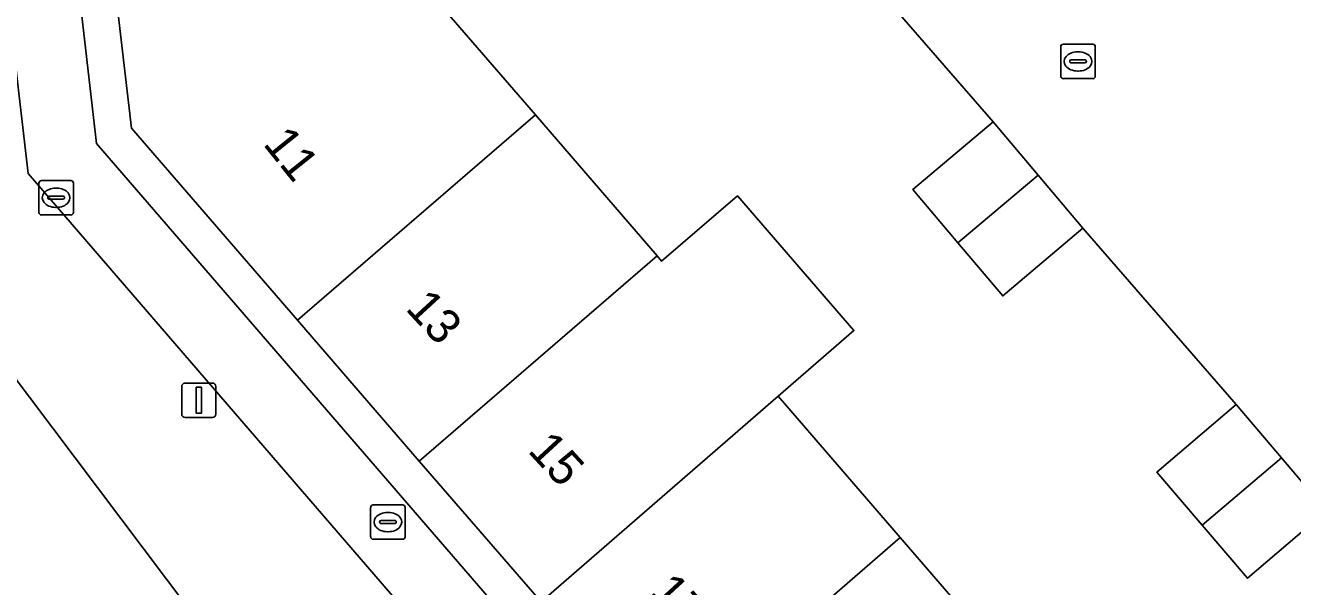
# Model space of a CAD drawing. Extents: x 160377 to 161131, y 383938 to 384853.
# Drawn here: x 160560.31 to 160597.06, y 384684.49 to 384700.77 of the extents above; entities that cross this region are included whole.
import ezdxf

# ---------------------------------------------------------------- set-up
doc = ezdxf.new("R2010")
doc.units = 0
for name, color, linetype in [('IMGEO_Brandkraan', 7, 'Continuous'), ('IMGEO_Erf', 7, 'Continuous'), ('IMGEO_Groenvoorziening', 7, 'Continuous'), ('IMGEO_Kolk', 7, 'Continuous'), ('IMGEO_Lichtmast', 7, 'Continuous'), ('IMGEO_Pand', 7, 'Continuous'), ('IMGEO_Pand_nummerreeks', 7, 'Continuous'), ('IMGEO_Rijbaan_lokaal_open', 7, 'Continuous'), ('IMGEO_Voetgangersgebied_open', 7, 'Continuous')]:
    doc.layers.add(name, color=color, linetype=linetype)

msp = doc.modelspace()

# ---------------------------------------------------------------- linework, layer by layer
at = {"layer": 'IMGEO_Brandkraan'}
for p, q in [((160570.4, 384686.863), (160571.252, 384686.863)), ((160570.325, 384685.937), (160570.325, 384686.789)), ((160570.813, 384686.643), (160570.838, 384686.643)), ((160571.326, 384686.789), (160571.326, 384685.937)), ((160570.584, 384686.357), (160570.584, 384686.369)), ((160571.022, 384686.32), (160570.624, 384686.32)), ((160570.627, 384686.406), (160571.025, 384686.406)), ((160571.068, 384686.369), (160571.068, 384686.357)), ((160571.252, 384685.863), (160570.4, 384685.863)), ((160570.836, 384686.083), (160570.811, 384686.083))]:
    msp.add_line(p, q, dxfattribs=at)
for points in [[(160570.4, 384686.863), (160571.252, 384686.863)], [(160570.325, 384685.937), (160570.325, 384686.789)], [(160571.326, 384686.789), (160571.326, 384685.937)], [(160571.252, 384685.863), (160570.4, 384685.863)]]:
    msp.add_lwpolyline(points, dxfattribs=at)
for centre, radius, start, end in [((160570.402, 384686.787), 0.0765, 91.552, 178.448), ((160570.402, 384686.787), 0.0765, 91.552, 178.448), ((160571.25, 384686.787), 0.0765, 1.552, 88.448), ((160571.25, 384686.787), 0.0765, 1.552, 88.448), ((160570.624, 384686.366), 0.0403, 85.8775, 175.7526), ((160570.621, 384686.356), 0.0366, 178.938, 274.7102), ((160571.025, 384686.363), 0.043, 264.8664, 352.4533), ((160571.029, 384686.368), 0.0386, 1.7309, 96.639), ((160570.402, 384685.939), 0.0765, 181.552, 268.448), ((160570.402, 384685.939), 0.0765, 181.552, 268.448), ((160571.25, 384685.939), 0.0765, 271.552, 358.448), ((160571.25, 384685.939), 0.0765, 271.552, 358.448)]:
    msp.add_arc(centre, radius, start, end, dxfattribs=at)
for centre, major_axis, ratio, start_param, end_param in [((160570.812, 384686.363), (-0.387, 0.002), 0.722429, 4.712389, 7.853982), ((160570.837, 384686.363), (-0.39, 0.002), 0.717154, 1.570796, 4.712389)]:
    msp.add_ellipse(centre, major_axis=major_axis, ratio=ratio, start_param=start_param, end_param=end_param, dxfattribs=at)
at = {"layer": 'IMGEO_Erf'}
msp.add_lwpolyline([(160578.409, 384731.972), (160578.278, 384732.985), (160558.529, 384730.702), (160562.379, 384697.339), (160588.75, 384666.794), (160589.574, 384667.505), (160585.888, 384671.766), (160582.367, 384675.837), (160578.806, 384679.955), (160575.265, 384684.05), (160571.733, 384688.134), (160568.199, 384692.221), (160563.389, 384697.783), (160562.81, 384702.752), (160562.19, 384708.08), (160561.559, 384713.503), (160560.94, 384718.825), (160560.315, 384724.192), (160559.661, 384729.813), (160568.738, 384730.872)], close=True, dxfattribs=at)
for points in [[(160598.046, 384686.689), (160595.749, 384684.733), (160594.436, 384686.274), (160593.124, 384687.815), (160595.421, 384689.771), (160590.98, 384694.885), (160588.654, 384692.923), (160587.352, 384694.466), (160586.05, 384696.01), (160588.376, 384697.972), (160583.919, 384703.106)], [(160572.155, 384701.587), (160575.1, 384698.175), (160578.63, 384694.085), (160578.763, 384693.93), (160580.96, 384695.827), (160584.337, 384691.916), (160582.14, 384690.019), (160585.684, 384685.913), (160589.229, 384681.806), (160591.404, 384683.683), (160594.931, 384679.597), (160592.756, 384677.72), (160596.45, 384673.441), (160601.611, 384677.926)]]:
    msp.add_lwpolyline(points, dxfattribs=at)
at = {"layer": 'IMGEO_Groenvoorziening'}
for points in [[(160557.616, 384707.68), (160553.827, 384709.767), (160550.857, 384704.721), (160549.861, 384704.03), (160584.207, 384658.391), (160596.343, 384642.27), (160596.599, 384643.678)], [(160588.127, 384664.318), (160579.65, 384674.149), (160560.394, 384696.477), (160559.369, 384705.242)]]:
    msp.add_lwpolyline(points, dxfattribs=at)
at = {"layer": 'IMGEO_Kolk'}
for p, q in [((160590.336, 384699.297), (160590.336, 384700.149)), ((160590.411, 384700.223), (160591.263, 384700.223)), ((160591.337, 384700.149), (160591.337, 384699.297)), ((160590.595, 384699.717), (160590.595, 384699.729)), ((160590.638, 384699.766), (160591.036, 384699.766)), ((160590.824, 384700.003), (160590.849, 384700.003)), ((160591.079, 384699.729), (160591.079, 384699.717)), ((160591.033, 384699.68), (160590.635, 384699.68)), ((160590.847, 384699.443), (160590.822, 384699.443)), ((160591.263, 384699.223), (160590.411, 384699.223)), ((160560.704, 384695.343), (160560.704, 384696.195)), ((160560.779, 384696.269), (160561.631, 384696.269)), ((160561.192, 384696.049), (160561.217, 384696.049)), ((160561.705, 384696.195), (160561.705, 384695.343)), ((160560.963, 384695.763), (160560.963, 384695.775)), ((160561.401, 384695.726), (160561.003, 384695.726)), ((160561.006, 384695.812), (160561.404, 384695.812)), ((160561.447, 384695.775), (160561.447, 384695.763)), ((160561.215, 384695.489), (160561.19, 384695.489)), ((160561.631, 384695.269), (160560.779, 384695.269))]:
    msp.add_line(p, q, dxfattribs=at)
for points in [[(160590.336, 384699.297), (160590.336, 384700.149)], [(160590.411, 384700.223), (160591.263, 384700.223)], [(160591.337, 384700.149), (160591.337, 384699.297)], [(160591.263, 384699.223), (160590.411, 384699.223)], [(160560.704, 384695.343), (160560.704, 384696.195)], [(160560.779, 384696.269), (160561.631, 384696.269)], [(160561.705, 384696.195), (160561.705, 384695.343)], [(160561.631, 384695.269), (160560.779, 384695.269)]]:
    msp.add_lwpolyline(points, dxfattribs=at)
for centre, radius, start, end in [((160590.413, 384700.147), 0.0765, 91.552, 178.448), ((160590.413, 384700.147), 0.0765, 91.552, 178.448), ((160591.261, 384700.147), 0.0765, 1.552, 88.448), ((160591.261, 384700.147), 0.0765, 1.552, 88.448), ((160590.635, 384699.726), 0.0403, 85.8775, 175.7526), ((160590.632, 384699.716), 0.0366, 178.938, 274.7102), ((160591.036, 384699.723), 0.043, 264.8664, 352.4533), ((160591.04, 384699.728), 0.0386, 1.7309, 96.639), ((160590.413, 384699.299), 0.0765, 181.552, 268.448), ((160590.413, 384699.299), 0.0765, 181.552, 268.448), ((160591.261, 384699.299), 0.0765, 271.552, 358.448), ((160591.261, 384699.299), 0.0765, 271.552, 358.448), ((160560.781, 384696.193), 0.0765, 91.552, 178.448), ((160560.781, 384696.193), 0.0765, 91.552, 178.448), ((160561.629, 384696.193), 0.0765, 1.552, 88.448), ((160561.629, 384696.193), 0.0765, 1.552, 88.448), ((160561.003, 384695.772), 0.0403, 85.8775, 175.7526), ((160561, 384695.762), 0.0366, 178.938, 274.7102), ((160561.404, 384695.769), 0.043, 264.8664, 352.4533), ((160561.408, 384695.774), 0.0386, 1.7309, 96.639), ((160560.781, 384695.345), 0.0765, 181.552, 268.448), ((160560.781, 384695.345), 0.0765, 181.552, 268.448), ((160561.629, 384695.345), 0.0765, 271.552, 358.448), ((160561.629, 384695.345), 0.0765, 271.552, 358.448)]:
    msp.add_arc(centre, radius, start, end, dxfattribs=at)
for centre, major_axis, ratio, start_param, end_param in [((160590.823, 384699.723), (-0.387, 0.002), 0.722429, 4.712389, 7.853982), ((160590.848, 384699.723), (-0.39, 0.002), 0.717154, 1.570796, 4.712389), ((160561.191, 384695.769), (-0.387, 0.002), 0.722429, 4.712389, 7.853982), ((160561.216, 384695.769), (-0.39, 0.002), 0.717154, 1.570796, 4.712389)]:
    msp.add_ellipse(centre, major_axis=major_axis, ratio=ratio, start_param=start_param, end_param=end_param, dxfattribs=at)
at = {"layer": 'IMGEO_Lichtmast'}
for p, q in [((160564.845, 384689.496), (160564.845, 384690.296)), ((160564.845, 384690.296), (160564.845, 384689.496)), ((160564.945, 384690.396), (160565.735, 384690.396)), ((160565.735, 384690.396), (160564.945, 384690.396)), ((160565.835, 384690.296), (160565.835, 384689.496)), ((160565.835, 384689.496), (160565.835, 384690.296)), ((160565.735, 384689.396), (160564.945, 384689.396)), ((160564.945, 384689.396), (160565.735, 384689.396))]:
    msp.add_line(p, q, dxfattribs=at)
msp.add_lwpolyline([(160565.265, 384690.271), (160565.415, 384690.271), (160565.415, 384689.521), (160565.265, 384689.521), (160565.265, 384690.271)], dxfattribs=at)
for centre, start, end in [((160564.945, 384690.296), 90, 180), ((160564.945, 384690.296), 90, 180), ((160565.735, 384690.296), 0, 90), ((160565.735, 384690.296), 360, 90), ((160564.945, 384689.496), 180, 270), ((160564.945, 384689.496), 180, 270), ((160565.735, 384689.496), 270, 0), ((160565.735, 384689.496), 270, 0)]:
    msp.add_arc(centre, 0.1, start, end, dxfattribs=at)
at = {"layer": 'IMGEO_Pand'}
for points in [[(160562.81, 384702.752), (160563.389, 384697.783), (160568.199, 384692.221), (160575.1, 384698.175), (160572.155, 384701.587), (160571.896, 384703.803)], [(160568.199, 384692.221), (160571.733, 384688.134), (160578.63, 384694.085), (160575.1, 384698.175)], [(160589.678, 384696.428), (160588.376, 384697.972), (160586.05, 384696.01), (160587.352, 384694.466)], [(160587.352, 384694.466), (160588.654, 384692.923), (160590.98, 384694.885), (160589.678, 384696.428)], [(160582.14, 384690.019), (160584.337, 384691.916), (160580.96, 384695.827), (160578.763, 384693.93), (160578.63, 384694.085), (160571.733, 384688.134), (160575.265, 384684.05)], [(160585.684, 384685.913), (160582.14, 384690.019), (160575.265, 384684.05), (160578.806, 384679.955)], [(160596.733, 384688.23), (160595.421, 384689.771), (160593.124, 384687.815), (160594.436, 384686.274)], [(160594.436, 384686.274), (160595.749, 384684.733), (160598.046, 384686.689), (160596.733, 384688.23)], [(160578.806, 384679.955), (160582.367, 384675.837), (160589.229, 384681.806), (160585.684, 384685.913)]]:
    msp.add_lwpolyline(points, close=True, dxfattribs=at)
at = {"layer": 'IMGEO_Rijbaan_lokaal_open'}
msp.add_lwpolyline([(160583.919, 384703.106), (160588.376, 384697.972), (160589.678, 384696.428), (160590.98, 384694.885), (160595.421, 384689.771), (160596.733, 384688.23), (160598.046, 384686.689), (160602.607, 384681.449), (160603.929, 384679.885), (160604.933, 384678.705), (160606.247, 384677.148), (160610.877, 384671.825), (160612.194, 384670.292), (160613.511, 384668.758), (160617.582, 384664.019), (160616.605, 384663.183), (160618.983, 384661.638), (160620.745, 384660.478), (160623.71, 384658.49)], dxfattribs=at)
at = {"layer": 'IMGEO_Voetgangersgebied_open'}
for points in [[(160654.122, 384614.166), (160660.697, 384609.614), (160660.794, 384609.697), (160661.342, 384609.029), (160662.712, 384607.424), (160664.192, 384608.65), (160662.571, 384610.61), (160662.353, 384610.853), (160656.309, 384614.884), (160654.648, 384616.35), (160602.352, 384651.039), (160589.774, 384665.608), (160588.75, 384666.794), (160562.379, 384697.339), (160558.529, 384730.702)], [(160604.773, 384631.072), (160604.303, 384631.697), (160599.161, 384638.527), (160596.343, 384642.27), (160584.207, 384658.391), (160549.861, 384704.03), (160544.079, 384711.713)], [(160559.369, 384705.242), (160560.394, 384696.477), (160579.65, 384674.149), (160588.127, 384664.318), (160601.036, 384649.348), (160616.046, 384639.404)]]:
    msp.add_lwpolyline(points, dxfattribs=at)

# ---------------------------------------------------------------- texts
at = {"layer": 'IMGEO_Pand_nummerreeks'}
for s, rotation, p in [('11', 308.7616, (160567.181, 384697.324)), ('13', 312.6435, (160571.307, 384692.537)), ('15', 312.645, (160574.853, 384688.416)), ('17', 312.6435, (160578.39, 384684.305))]:
    msp.add_text(s, height=1, rotation=rotation, dxfattribs=at).set_placement(p)

doc.saveas('drawing.dxf')
